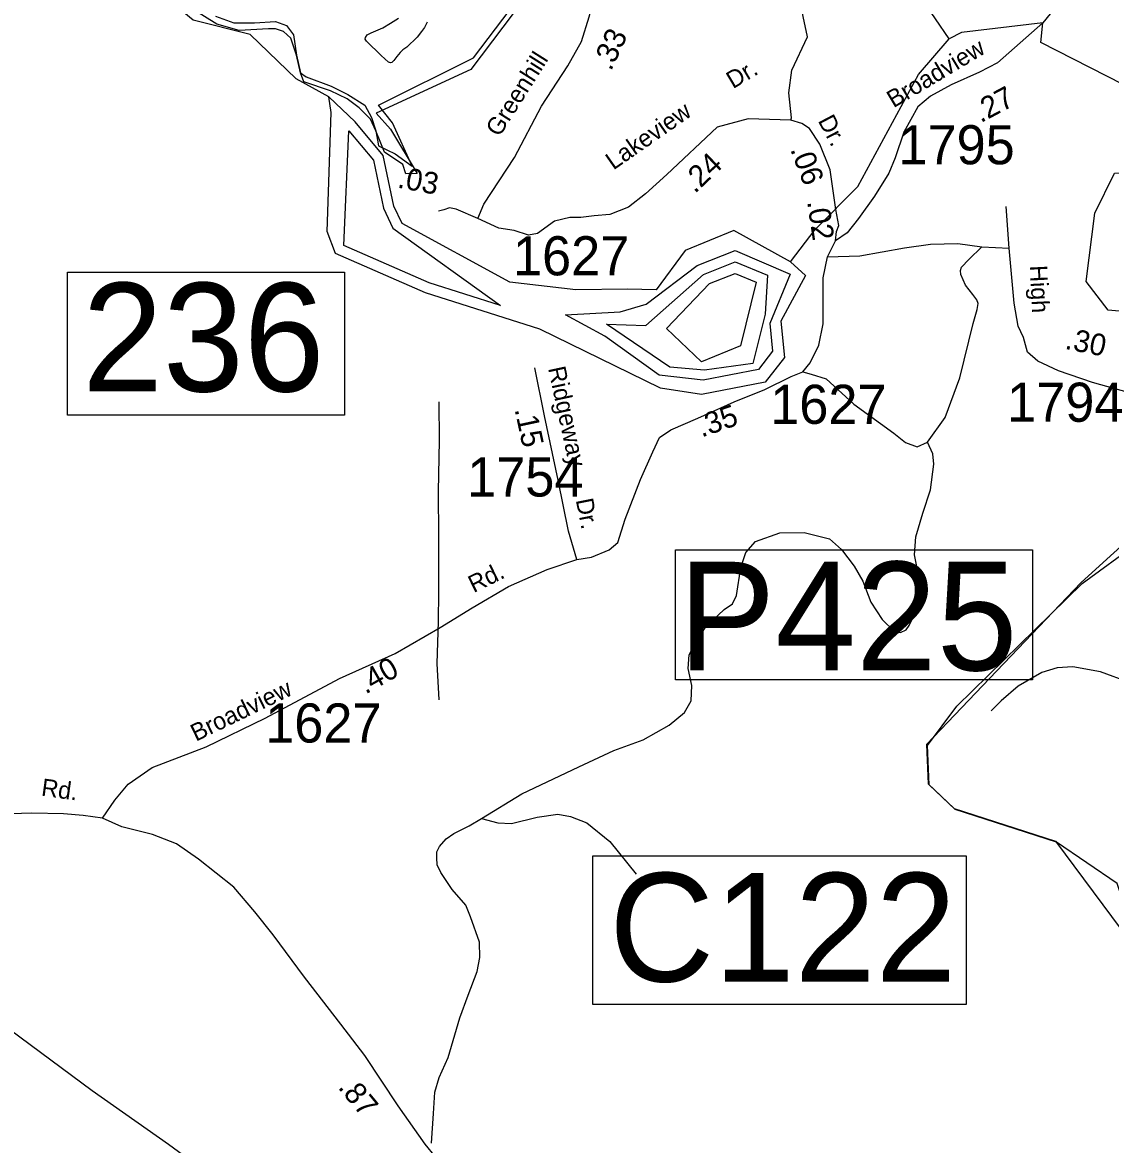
# Model space of a CAD drawing. Extents: x 1551653 to 1702041, y 811336 to 920032.
# Drawn here: x 1599152 to 1603261, y 886764 to 891000 of the extents above; entities that cross this region are included whole.
import ezdxf

# ---------------------------------------------------------------- set-up
doc = ezdxf.new("R2010")
doc.units = 0
for name, color, linetype in [('Old_Level_11', 7, 'Continuous'), ('Old_Level_17', 7, 'Continuous'), ('Old_Level_29', 7, 'Continuous'), ('Old_Level_31', 7, 'Continuous'), ('Old_Level_32', 7, 'Continuous'), ('Old_Level_35', 7, 'Continuous'), ('Old_Level_48', 7, 'Continuous'), ('Old_Level_49', 7, 'Continuous'), ('Old_Level_50', 7, 'Continuous'), ('Old_Level_59', 7, 'Continuous'), ('Old_Level_60', 7, 'Continuous'), ('Old_Level_61', 7, 'Continuous'), ('Old_Level_62', 7, 'Continuous'), ('Old_Level_8', 7, 'Continuous')]:
    doc.layers.add(name, color=color, linetype=linetype)

msp = doc.modelspace()

# ---------------------------------------------------------------- linework, layer by layer
at = {"layer": 'Old_Level_29'}
msp.add_lwpolyline([(1598101.593, 887929.014), (1598308.072, 887781.794), (1598594.982, 887571.008), (1598775.176, 887437.884), (1599103.115, 887200.336), (1599416.165, 886968.827), (1599703.866, 886765.502), (1599981.508, 886562.178), (1600232.994, 886374.958), (1600485.29, 886187.599), (1600716.493, 886025.821), (1600952.546, 885852.718), (1601217.702, 885665.055), (1601408.193, 885523.225), (1601541.23, 885428.6), (1601685.486, 885322.748), (1601848.978, 885195.404)], dxfattribs=at)
at = {"layer": 'Old_Level_31'}
for p, q in [((1603004.966, 890998.971), (1603004.966, 890998.971)), ((1602224.078, 890294.18), (1602224.078, 890294.18))]:
    msp.add_line(p, q, dxfattribs=at)
for points in [[(1599322.98, 890057.148), (1600368.4, 890057.148), (1600368.4, 889518.219), (1599322.98, 889518.219), (1599322.98, 890057.148)], [(1601618.735, 889009.586), (1602966.11, 889009.586), (1602966.11, 888518.346), (1601618.735, 888518.346), (1601618.735, 889009.586)], [(1601305.968, 887853.64), (1602716.33, 887853.64), (1602716.33, 887293.501), (1601305.968, 887293.501), (1601305.968, 887853.64)]]:
    msp.add_lwpolyline(points, dxfattribs=at)
at = {"layer": 'Old_Level_32'}
for points in [[(1600872.025, 890260.692), (1600894.651, 890313.915), (1601010.185, 890490.532), (1601112.231, 890683.703), (1601212.058, 890836.908), (1601263.081, 890927.943), (1601291.89, 891020.909), (1601318.688, 891118.625), (1601357.414, 891262.683), (1601349.77, 891381.255), (1601345.949, 891507.477), (1601361.235, 891637.524), (1601384.165, 891725.496), (1601410.916, 891779.045), (1601452.954, 891851.719), (1601510.611, 891911.066)], [(1602054.205, 890631.374), (1602056.057, 890640.572), (1602045.687, 890734.728), (1602057.485, 890820.605), (1602116.603, 890946.231), (1602084.155, 891100.272), (1602027, 891202.693), (1601977.646, 891285.144), (1601950.379, 891371.348), (1601935.366, 891489.323), (1601920.107, 891575.484), (1601894.471, 891633.64), (1601855.028, 891681.869), (1601807.095, 891706.258), (1601743.441, 891744.772), (1601677.867, 891787.331)], [(1603168.704, 891176.116), (1603142.621, 891138.204), (1603049.887, 891052.939), (1603004.966, 890998.971), (1602834.346, 890847.298), (1602766.676, 890812.188), (1602658.905, 890764.54), (1602581.21, 890721.907), (1602533.59, 890681.781), (1602480.958, 890586.485), (1602448.376, 890488.68), (1602424.374, 890431.566), (1602369.768, 890344.024), (1602309.24, 890260.602), (1602265.914, 890206.261), (1602222.478, 890176.164)], [(1602054.205, 890631.374), (1601893.011, 890636.578), (1601776.016, 890605.353), (1601586.224, 890425.806), (1601505.627, 890352.947), (1601440.63, 890303.506), (1601370.432, 890274.883), (1601310.635, 890269.678), (1601261.237, 890264.474), (1601219.638, 890264.474), (1601161.277, 890250.626), (1601096.874, 890203.103), (1601063.645, 890196.818), (1601009.047, 890215.034), (1600951.526, 890224.055), (1600872.025, 890260.692)], [(1602224.078, 890294.18), (1602215.398, 890355.548), (1602202.399, 890444.021), (1602163.4, 890540.299), (1602124.402, 890600.148), (1602095.803, 890618.364), (1602054.205, 890631.374)], [(1600872.025, 890260.692), (1600790.656, 890295.699), (1600764.657, 890300.904), (1600743.858, 890293.098), (1600723.058, 890287.893)], [(1602222.478, 890176.164), (1602226.789, 890211.248), (1602235.17, 890234.23), (1602224.078, 890294.18)], [(1603972.444, 889730.305), (1603897.858, 889642.221), (1603760.186, 889565.385), (1603723.88, 889548.614), (1603644.842, 889532.683), (1603552.89, 889547.559), (1603332.88, 889601.724), (1603193.237, 889640.857), (1603064.766, 889685.581), (1602986.566, 889721.919), (1602947.466, 889755.463), (1602931.782, 889810.399), (1602912.343, 889853.634), (1602897.224, 889940.103), (1602877.785, 890147.63), (1602866.985, 890305.436)], [(1601245.482, 888972.432), (1601301.509, 888981.9), (1601367.703, 889009.374), (1601400.085, 889037.133), (1601428.681, 889124.804), (1601485.648, 889274.636), (1601532.621, 889379.513), (1601557.914, 889433.759), (1601601.273, 889462.691), (1601702.445, 889506.088), (1601839.75, 889567.568), (1601955.375, 889614.581), (1602054.775, 889663.615), (1602098.958, 889681.128), (1602127.262, 889714.973), (1602159.851, 889782.552), (1602176.481, 889862.46), (1602175.702, 889988.896), (1602175.702, 890035.712), (1602192.408, 890115.97), (1602222.478, 890176.164)], [(1601245.482, 888972.432), (1601214.252, 889080.132), (1601175.732, 889272.428), (1601123.819, 889514.626), (1601087.297, 889696.876)], [(1599454.156, 887996.788), (1599501.063, 888064.907), (1599551.503, 888124.52), (1599641.837, 888187.722), (1599846.545, 888266.013), (1600069.268, 888374.156), (1600350.264, 888523.739), (1600560.458, 888618.005), (1600729.155, 888716.637), (1600850.059, 888790.763), (1600988.078, 888870.998), (1601133.265, 888935.29), (1601245.482, 888972.432)], [(1599454.156, 887996.788), (1599381.894, 888006.118), (1599307.299, 888013.116), (1599188.414, 888015.448), (1599032.231, 888010.784), (1598780.474, 887999.121), (1598566.015, 888001.454), (1598435.475, 888010.784), (1598356.218, 888017.781), (1598276.961, 888027.111), (1598225.677, 888024.778), (1598188.381, 888015.448), (1598147.09, 887986.148), (1598101.593, 887929.014)], [(1600712.045, 886718.38), (1600673.542, 886766.176), (1600571.127, 886910.052), (1600445.206, 887100.886), (1600355.255, 887219.16), (1600217.951, 887396.365), (1600098.712, 887555.488), (1600030.06, 887642.283), (1599950.568, 887736.311), (1599816.876, 887841.187), (1599733.771, 887899.05), (1599643.439, 887935.214), (1599527.814, 887964.146), (1599454.156, 887996.788)]]:
    msp.add_lwpolyline(points, dxfattribs=at)
at = {"layer": 'Old_Level_35'}
msp.add_line((1602774.531, 890153.492), (1602877.785, 890147.63), dxfattribs=at)
for points in [[(1602192.408, 890115.97), (1602314.571, 890119.211), (1602482.691, 890149.815), (1602580.614, 890163.036), (1602684.741, 890166.324), (1602774.531, 890153.492)], [(1602570.434, 889415.397), (1602637.166, 889508.697), (1602692.432, 889658.264), (1602742.035, 889863.779), (1602757.707, 889916.292), (1602760.784, 889939.645), (1602756.45, 889952.938), (1602741.067, 889973.864), (1602713.344, 890008.047), (1602695.752, 890048.23), (1602694.065, 890063.873), (1602697.92, 890076.203), (1602726.139, 890105.845), (1602774.531, 890153.492)], [(1602098.958, 889681.128), (1602130.809, 889672.877), (1602186.668, 889654.53), (1602291.799, 889559.54), (1602442.872, 889450.407), (1602486.559, 889414.098), (1602530.45, 889397.598), (1602570.434, 889415.397)], [(1600723.84, 888738.682), (1600724.703, 888850.132), (1600724.322, 889058.065), (1600723.817, 889230.177), (1600727.314, 889422.021), (1600726.474, 889567.923)], [(1600885.65, 887995.557), (1601038.419, 888088.31), (1601253.015, 888190.412), (1601385.528, 888251.36), (1601495.826, 888292.545), (1601594.199, 888347.581), (1601652.601, 888395.222), (1601676.902, 888438.955), (1601679.481, 888496.937), (1601665.974, 888561.051), (1601670.432, 888612.99), (1601692.732, 888656.763), (1601733.208, 888718.381), (1601801.774, 888783.827), (1601833.834, 888805.588), (1601848.089, 888837.517), (1601865.045, 888943.236), (1601883.391, 888999.098), (1601919.858, 889040.781), (1602011.987, 889074.131), (1602103.863, 889075.266), (1602199.614, 889050.509), (1602245.421, 889010.155), (1602292.783, 888947.757), (1602326.258, 888891.441), (1602355.647, 888811.199), (1602398.968, 888746.881), (1602444.65, 888700.526), (1602467.987, 888696.648), (1602489.624, 888707.816), (1602500.765, 888724.201), (1602529.391, 888783.853), (1602542.183, 888881.651), (1602520.969, 888989.948), (1602525.552, 889057.894), (1602552.389, 889147.602), (1602580.985, 889235.276), (1602593.78, 889333.274), (1602590.148, 889371.171), (1602570.434, 889415.397)], [(1600725.434, 888442.676), (1600718.63, 888580.694), (1600723.84, 888738.682)], [(1603587.13, 888408.931), (1603563.745, 888417.436), (1603442.115, 888468.535), (1603223.005, 888548.233), (1603119.13, 888567.151), (1603059.222, 888563.565), (1603001.037, 888546.137), (1602912.743, 888494.7), (1602848.183, 888439.378), (1602809.997, 888401.731)], [(1600697.225, 886768.819), (1600704.532, 886881.37), (1600709.155, 886961.324), (1600725.697, 887017.019), (1600760.254, 887092.764), (1600803.515, 887242.376), (1600836.074, 887328.164), (1600868.912, 887417.753), (1600879.374, 887469.771), (1600877.747, 887527.638), (1600844.683, 887623.967), (1600826.969, 887668.153), (1600775.523, 887726.43), (1600732.009, 887790.955), (1600718.804, 887820.64), (1600716.537, 887846.899), (1600717.59, 887869.294), (1600726.792, 887888.917), (1600752.806, 887918.408), (1600781.231, 887938.441), (1600839.46, 887967.877), (1600885.65, 887995.557)], [(1600885.65, 887995.557), (1600947.54, 887978.49), (1600999.128, 887976.44), (1601095.657, 887999.894), (1601173.731, 888011.118), (1601221.588, 888002.739), (1601283.327, 887978.27), (1601370.745, 887907.654), (1601469.504, 887784.777)]]:
    msp.add_lwpolyline(points, dxfattribs=at)
at = {"layer": 'Old_Level_48'}
for points in [[(1599881.832, 891024.419), (1599950.215, 890998.915), (1600029.12, 890998.915), (1600108.024, 891004.016), (1600150.106, 890988.713), (1600176.408, 890953.007), (1600186.929, 890876.494), (1600202.71, 890810.182), (1600223.751, 890794.88), (1600318.436, 890759.174), (1600381.559, 890728.568), (1600444.683, 890687.761), (1600470.984, 890641.853), (1600486.765, 890590.844), (1600497.286, 890534.734), (1600560.409, 890504.129), (1600623.533, 890458.221), (1600549.889, 890621.449), (1600497.286, 890687.761), (1600854.986, 890866.292), (1601128.521, 891228.455)], [(1605115.931, 890658.482), (1604756.883, 889996.042), (1604595.915, 889864.7), (1604337.855, 889860.088), (1603917.905, 889583.057), (1603149.875, 888886.166), (1602565.883, 888274.274), (1602572.855, 888126.43), (1602670.87, 888032.512), (1603052.887, 887909.885), (1603585.819, 887193.203), (1603873.922, 886931.242), (1603979.831, 886748.532), (1604179.332, 886539.272), (1604318.408, 886412.772), (1604217.262, 886311.571), (1604103.474, 886210.37), (1604128.76, 885375.468), (1603951.757, 885350.168), (1603875.897, 884945.367), (1603623.034, 884844.167), (1603231.097, 884300.215), (1603564.475, 884063.943)]]:
    msp.add_lwpolyline(points, dxfattribs=at)
at = {"layer": 'Old_Level_49'}
for points in [[(1601129.508, 891200.543), (1600844.998, 890823.043), (1600488.618, 890657.36), (1600542.034, 890597.485), (1600642.612, 890429.548), (1600599.961, 890428.83), (1600588.171, 890464.099), (1600518.966, 890510.646), (1600486.765, 890590.844), (1600466.725, 890635.161), (1600424.016, 890677.905), (1600379.01, 890711.533), (1600315.887, 890742.139), (1600214.472, 890776.75), (1600202.71, 890810.182), (1600186.929, 890876.494), (1600166.425, 890941.046), (1600138.396, 890966.425), (1600107.699, 890975.775), (1600081.006, 890975.775), (1599970.574, 890970.303), (1599886.491, 890994.346), (1599793.063, 891051.783)], [(1605115.931, 890658.482), (1604756.883, 889996.042), (1604595.915, 889864.7), (1604337.855, 889860.088), (1603917.905, 889583.057), (1603149.875, 888886.166), (1602565.883, 888274.274), (1602572.855, 888126.43), (1602670.87, 888032.512), (1603052.887, 887909.885), (1603585.819, 887193.203), (1603873.922, 886931.242), (1603979.831, 886748.532), (1604179.332, 886539.272), (1604318.408, 886412.772), (1604217.262, 886311.571), (1604103.474, 886210.37), (1604128.76, 885375.468), (1603951.757, 885350.168), (1603875.897, 884945.367), (1603623.034, 884844.167), (1603231.097, 884300.215), (1603564.475, 884063.943)]]:
    msp.add_lwpolyline(points, dxfattribs=at)
at = {"layer": 'Old_Level_50'}
msp.add_line((1602219.024, 890298.617), (1602219.024, 890298.617), dxfattribs=at)
at = {"layer": 'Old_Level_59'}
msp.add_line((1602651.207, 890938.657), (1602548.674, 891090.738), dxfattribs=at)
for points in [[(1600317.604, 890660.026), (1600309.607, 890719.286), (1600185.653, 890787.466), (1600012.692, 890955.096), (1599796.67, 891008.717), (1599590.592, 891180.346), (1599364.625, 891115.959), (1599297.675, 891123.956), (1599100.62, 891360.997), (1598986.611, 891537.341), (1598895.671, 891604.804), (1598805.723, 891628.408), (1598562.803, 891522.93), (1598489.57, 891530.081), (1598284.16, 891569.412), (1598003.731, 891733.886), (1597735.805, 891749.976), (1597643.828, 891683.749), (1597439.3, 891585.502), (1597377.67, 891583.171), (1597289.805, 891622.541), (1597189.637, 891826.567), (1597059.634, 892111.487)], [(1603338.789, 890433.603), (1603361.089, 890638.909), (1603369.963, 890734.385), (1602997.492, 890924.159), (1603004.966, 890998.971), (1602697.644, 890962.991), (1602651.207, 890938.657)], [(1602052.653, 890096.338), (1602145.644, 890219.164), (1602306.61, 890381.56), (1602536.384, 890803.651), (1602651.207, 890938.657)], [(1604053.418, 889624.287), (1603972.444, 889730.305), (1603949.818, 889759.438), (1603875.595, 889710.354), (1603851.193, 889759.202), (1603753.584, 889792.507), (1603644.883, 889879.101), (1603251.792, 889914.627), (1603169.315, 890021.939), (1603202.305, 890280.588), (1603276.576, 890431.037), (1603338.789, 890433.603)], [(1604389.631, 885278.947), (1604458.631, 885487.587), (1604460.682, 885595.957), (1604395.68, 885744.928), (1604264.652, 885921.58), (1604387.08, 886292.505), (1604243.63, 886429.323), (1604198.064, 886464.793), (1604148.856, 886630.512), (1604061.306, 886813.453), (1603918.578, 887038.414), (1603631.246, 887251.753), (1603466.843, 887491.918), (1603347.806, 887568.784), (1603286.368, 887749.419), (1603056.69, 887905.972), (1602674.678, 888028.593), (1602576.663, 888122.507), (1602569.692, 888270.349), (1602680.625, 888419.114), (1603153.68, 888882.225), (1603363.653, 889035.603), (1603779.642, 889292.77), (1604053.418, 889624.287)]]:
    msp.add_lwpolyline(points, dxfattribs=at)
at = {"layer": 'Old_Level_60'}
for points in [[(1602052.653, 890096.338), (1601838.777, 890214.345), (1601654.651, 890138.853), (1601545.41, 889991.162), (1601437.451, 889993.417), (1601241.672, 889991.249), (1600992.636, 890019.341), (1600586.633, 890241.002), (1600554.645, 890307.234), (1600514.66, 890498.445), (1600408.648, 890625.372), (1600309.607, 890719.286)], [(1602052.653, 890096.338), (1602109.419, 890045.598), (1602016.248, 889872.41), (1602029.544, 889735.401), (1601956.337, 889642.146), (1601716.47, 889595.293), (1601561.465, 889619.942), (1601106.645, 889842.996), (1600674.6, 889979.868), (1600334.624, 890127.916), (1600302.636, 890210.552), (1600317.604, 890660.026)]]:
    msp.add_lwpolyline(points, dxfattribs=at)
at = {"layer": 'Old_Level_61'}
for p, q in [((1601203.019, 889896.822), (1601408.994, 889907.382)), ((1601408.994, 889907.382), (1601507.624, 889936.602))]:
    msp.add_line(p, q, dxfattribs=at)
for points in [[(1600956.957, 889932.296), (1600688.646, 890017.393), (1600365.894, 890157.956), (1600384.657, 890591.744), (1600477.545, 890480.503), (1600515.48, 890299.032), (1600550.646, 890223.573), (1600956.957, 889932.296)], [(1601507.624, 889936.602), (1601700.578, 890083.112), (1601844.217, 890139.399), (1602051.741, 890050.039), (1601974.098, 889863.528), (1601985.19, 889759.172), (1601931.949, 889690.341), (1601723.421, 889650.374), (1601557.042, 889668.137), (1601351.785, 889815.827), (1601203.019, 889896.822)], [(1601357.374, 889861.112), (1601505.984, 889856.632), (1601723.544, 890049.176), (1601843.807, 890096.338), (1601966.018, 890045.69), (1601956.351, 889899.055), (1601909.765, 889712.544), (1601727.858, 889688.12), (1601596.973, 889699.222), (1601357.374, 889861.112)], [(1601584.724, 889844.636), (1601746.51, 890015.137), (1601843.397, 890053.174), (1601922.65, 890020.264), (1601863.179, 889779.155), (1601716.766, 889719.205), (1601584.724, 889844.636)]]:
    msp.add_lwpolyline(points, dxfattribs=at)
at = {"layer": 'Old_Level_62'}
for points in [[(1600680.649, 891001.13), (1600671.012, 890981.445), (1600659.426, 890965.656), (1600643.33, 890945.151), (1600603.755, 890907.421), (1600588.786, 890896.759), (1600578.328, 890887.019), (1600566.743, 890871.742), (1600555.157, 890857.081), (1600546.648, 890849.289), (1600541.726, 890847.854), (1600534.755, 890850.417), (1600506.868, 890875.946), (1600451.606, 890930.182), (1600446.685, 890937.154), (1600447.3, 890944.126), (1600454.272, 890953.456), (1600469.24, 890960.632)], [(1600469.24, 890960.632), (1600513.019, 890979.907), (1600541.931, 890997.439), (1600572.894, 891016.817)]]:
    msp.add_lwpolyline(points, dxfattribs=at)

# ---------------------------------------------------------------- texts
at = {"layer": 'Old_Level_11'}
for s, rotation, p in [('Broadview', 30.900708, (1602441.565, 890676.063)), ('Greenhill', 57.746261, (1600952.979, 890565.085)), ('Dr.', 30.716675, (1601835.28, 890748.278)), ('Lakeview', 34.8746, (1601383.877, 890441.311)), ('Dr.', 297.826808, (1602154.845, 890629.666)), ('High', 272.790511, (1602955.867, 890082.234)), ('Ridgeway', 282.097725, (1601137.067, 889694.905)), ('Dr.', 281.327414, (1601241.519, 889197.453)), ('Rd.', 26.182097, (1600856.101, 888845.694)), ('Broadview', 25.898858, (1599807.659, 888284.498)), ('Rd.', 352.194358, (1599221.18, 888081.56))]:
    msp.add_text(s, height=65.6167, rotation=rotation, dxfattribs=at).set_placement(p)
at = {"layer": 'Old_Level_17'}
for s, rotation, p in [('.33', 65.058719, (1601374.632, 890814.058)), ('.27', 27.942636, (1602770.644, 890619.582)), ('.24', 43.663531, (1601691.33, 890352.14)), ('.06', 290.711678, (1602050.809, 890521.298)), ('.03', 349.519006, (1600565.498, 890377.215)), ('.02', 278.415944, (1602115.128, 890324.053)), ('.30', 348.610992, (1603085.765, 889768.68)), ('.15', 282.097725, (1601010.447, 889539.886)), ('.35', 19.12525, (1601716.877, 889433.045)), ('.40', 29.584158, (1600447.855, 888462.65)), ('.87', 309.613653, (1600341.408, 886979.069))]:
    msp.add_text(s, height=82.0208, rotation=rotation, dxfattribs=at).set_placement(p)
at = {"layer": 'Old_Level_31'}
for s, p in [('236', (1599378.185, 889607.169)), ('P425', (1601629.169, 888554.286)), ('C122', (1601367.944, 887379.313))]:
    msp.add_text(s, height=410.1042, dxfattribs=at).set_placement(p)
at = {"layer": 'Old_Level_8'}
for s, p in [('1795', (1602460.046, 890464.894)), ('1627', (1601004.771, 890045.62)), ('1627', (1601975.963, 889484.911)), ('1794', (1602870.44, 889492.919)), ('1754', (1600831.618, 889210.563)), ('1627', (1600069.039, 888281.883))]:
    msp.add_text(s, height=147.6375, dxfattribs=at).set_placement(p)

doc.saveas('drawing.dxf')
